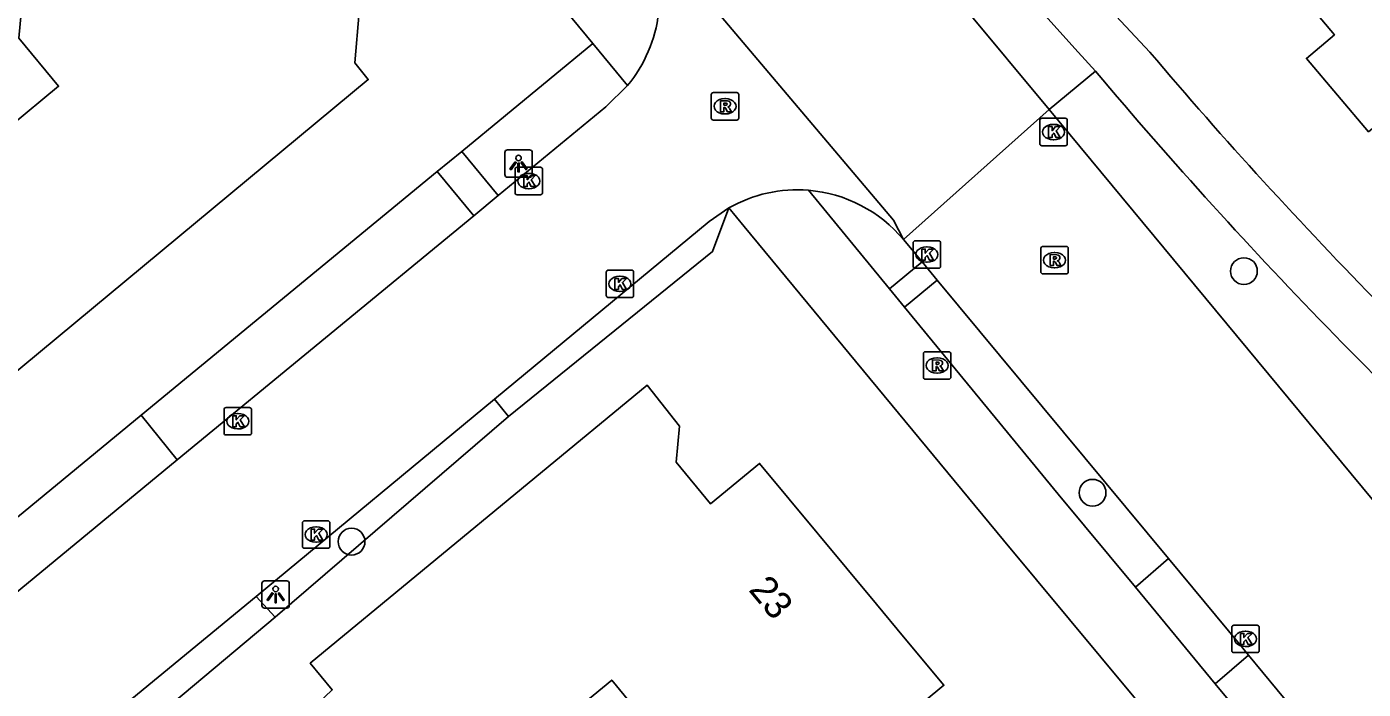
# Model space of a CAD drawing. Extents: x 157321 to 158827, y 386650 to 388532.
# Drawn here: x 158281.38 to 158330.04, y 387362.55 to 387386.68 of the extents above; entities that cross this region are included whole.
import ezdxf

# ---------------------------------------------------------------- set-up
doc = ezdxf.new("R2010")
doc.units = 0
for name, color, linetype in [('IMGEO_Berm_groen', 7, 'Continuous'), ('IMGEO_Boom', 7, 'Continuous'), ('IMGEO_Kolk', 7, 'Continuous'), ('IMGEO_Lichtpunt', 7, 'Continuous'), ('IMGEO_Pand', 7, 'Continuous'), ('IMGEO_Pand_nummerreeks', 7, 'Continuous'), ('IMGEO_Rijbaan_lokaal_gesloten', 7, 'Continuous'), ('IMGEO_Rioolput', 7, 'Continuous'), ('IMGEO_Voetpad_open', 7, 'Continuous')]:
    doc.layers.add(name, color=color, linetype=linetype)

msp = doc.modelspace()

# ---------------------------------------------------------------- linework, layer by layer
at = {"layer": 'IMGEO_Berm_groen'}
for points in [[(158297.213, 387382.131), (158301.99, 387386.063)], [(158285.548, 387372.528), (158296.325, 387381.4)], [(158298.913, 387372.481), (158290.424, 387365.171)]]:
    msp.add_lwpolyline(points, dxfattribs=at)
at = {"layer": 'IMGEO_Boom'}
for centre in [(158325.692, 387377.775), (158320.182, 387369.704), (158293.202, 387367.925)]:
    msp.add_circle(centre, 0.489, dxfattribs=at)
at = {"layer": 'IMGEO_Kolk'}
for p, q in [((158318.262, 387382.416), (158318.262, 387383.268)), ((158318.337, 387383.342), (158319.189, 387383.342)), ((158319.263, 387383.268), (158319.263, 387382.416)), ((158318.75, 387383.122), (158318.775, 387383.122)), ((158319.189, 387382.342), (158318.337, 387382.342)), ((158318.773, 387382.562), (158318.748, 387382.562)), ((158299.155, 387380.631), (158299.155, 387381.483)), ((158299.23, 387381.557), (158300.082, 387381.557)), ((158299.643, 387381.337), (158299.668, 387381.337)), ((158300.156, 387381.483), (158300.156, 387380.631)), ((158299.666, 387380.777), (158299.641, 387380.777)), ((158300.082, 387380.557), (158299.23, 387380.557)), ((158313.65, 387377.955), (158313.65, 387378.807)), ((158313.725, 387378.881), (158314.577, 387378.881)), ((158314.651, 387378.807), (158314.651, 387377.955)), ((158314.138, 387378.661), (158314.163, 387378.661)), ((158314.577, 387377.881), (158313.725, 387377.881)), ((158314.161, 387378.101), (158314.136, 387378.101)), ((158302.473, 387376.887), (158302.473, 387377.739)), ((158302.548, 387377.813), (158303.4, 387377.813)), ((158302.961, 387377.593), (158302.986, 387377.593)), ((158303.474, 387377.739), (158303.474, 387376.887)), ((158302.984, 387377.033), (158302.959, 387377.033)), ((158303.4, 387376.813), (158302.548, 387376.813)), ((158288.56, 387371.883), (158288.56, 387372.735)), ((158288.635, 387372.809), (158289.487, 387372.809)), ((158289.048, 387372.589), (158289.073, 387372.589)), ((158289.561, 387372.735), (158289.561, 387371.883)), ((158289.071, 387372.029), (158289.046, 387372.029)), ((158289.487, 387371.809), (158288.635, 387371.809)), ((158291.414, 387367.756), (158291.414, 387368.608)), ((158291.489, 387368.682), (158292.341, 387368.682)), ((158292.415, 387368.608), (158292.415, 387367.756)), ((158291.902, 387368.462), (158291.927, 387368.462)), ((158292.341, 387367.682), (158291.489, 387367.682)), ((158291.925, 387367.902), (158291.9, 387367.902)), ((158325.25, 387363.955), (158325.25, 387364.807)), ((158325.325, 387364.881), (158326.177, 387364.881)), ((158326.251, 387364.807), (158326.251, 387363.955)), ((158325.738, 387364.661), (158325.763, 387364.661)), ((158326.177, 387363.881), (158325.325, 387363.881)), ((158325.761, 387364.101), (158325.736, 387364.101))]:
    msp.add_line(p, q, dxfattribs=at)
for points in [[(158318.262, 387382.416), (158318.262, 387383.268)], [(158318.337, 387383.342), (158319.189, 387383.342)], [(158319.263, 387383.268), (158319.263, 387382.416)], [(158318.583, 387383.042), (158318.706, 387383.042), (158318.706, 387382.891), (158318.836, 387383.042), (158319, 387383.042), (158318.854, 387382.891), (158319.007, 387382.642), (158318.855, 387382.642), (158318.77, 387382.806), (158318.706, 387382.739), (158318.706, 387382.642), (158318.583, 387382.642), (158318.583, 387383.042)], [(158319.189, 387382.342), (158318.337, 387382.342)], [(158299.155, 387380.631), (158299.155, 387381.483)], [(158299.23, 387381.557), (158300.082, 387381.557)], [(158299.476, 387381.257), (158299.599, 387381.257), (158299.599, 387381.106), (158299.729, 387381.257), (158299.893, 387381.257), (158299.747, 387381.106), (158299.9, 387380.857), (158299.748, 387380.857), (158299.663, 387381.021), (158299.599, 387380.954), (158299.599, 387380.857), (158299.476, 387380.857), (158299.476, 387381.257)], [(158300.156, 387381.483), (158300.156, 387380.631)], [(158300.082, 387380.557), (158299.23, 387380.557)], [(158313.65, 387377.955), (158313.65, 387378.807)], [(158313.725, 387378.881), (158314.577, 387378.881)], [(158314.651, 387378.807), (158314.651, 387377.955)], [(158313.971, 387378.581), (158314.094, 387378.581), (158314.094, 387378.43), (158314.224, 387378.581), (158314.388, 387378.581), (158314.242, 387378.43), (158314.395, 387378.181), (158314.243, 387378.181), (158314.158, 387378.345), (158314.094, 387378.278), (158314.094, 387378.181), (158313.971, 387378.181), (158313.971, 387378.581)], [(158314.577, 387377.881), (158313.725, 387377.881)], [(158302.473, 387376.887), (158302.473, 387377.739)], [(158302.548, 387377.813), (158303.4, 387377.813)], [(158302.794, 387377.513), (158302.917, 387377.513), (158302.917, 387377.362), (158303.047, 387377.513), (158303.211, 387377.513), (158303.065, 387377.362), (158303.218, 387377.113), (158303.066, 387377.113), (158302.981, 387377.277), (158302.917, 387377.21), (158302.917, 387377.113), (158302.794, 387377.113), (158302.794, 387377.513)], [(158303.474, 387377.739), (158303.474, 387376.887)], [(158303.4, 387376.813), (158302.548, 387376.813)], [(158288.56, 387371.883), (158288.56, 387372.735)], [(158288.635, 387372.809), (158289.487, 387372.809)], [(158288.881, 387372.509), (158289.004, 387372.509), (158289.004, 387372.358), (158289.134, 387372.509), (158289.298, 387372.509), (158289.152, 387372.358), (158289.305, 387372.109), (158289.153, 387372.109), (158289.068, 387372.273), (158289.004, 387372.206), (158289.004, 387372.109), (158288.881, 387372.109), (158288.881, 387372.509)], [(158289.561, 387372.735), (158289.561, 387371.883)], [(158289.487, 387371.809), (158288.635, 387371.809)], [(158291.414, 387367.756), (158291.414, 387368.608)], [(158291.489, 387368.682), (158292.341, 387368.682)], [(158292.415, 387368.608), (158292.415, 387367.756)], [(158291.735, 387368.382), (158291.858, 387368.382), (158291.858, 387368.231), (158291.988, 387368.382), (158292.152, 387368.382), (158292.006, 387368.231), (158292.159, 387367.982), (158292.007, 387367.982), (158291.922, 387368.146), (158291.858, 387368.079), (158291.858, 387367.982), (158291.735, 387367.982), (158291.735, 387368.382)], [(158292.341, 387367.682), (158291.489, 387367.682)], [(158325.25, 387363.955), (158325.25, 387364.807)], [(158325.325, 387364.881), (158326.177, 387364.881)], [(158326.251, 387364.807), (158326.251, 387363.955)], [(158325.571, 387364.581), (158325.694, 387364.581), (158325.694, 387364.43), (158325.824, 387364.581), (158325.988, 387364.581), (158325.842, 387364.43), (158325.995, 387364.181), (158325.843, 387364.181), (158325.758, 387364.345), (158325.694, 387364.278), (158325.694, 387364.181), (158325.571, 387364.181), (158325.571, 387364.581)], [(158326.177, 387363.881), (158325.325, 387363.881)]]:
    msp.add_lwpolyline(points, dxfattribs=at)
for centre, start, end in [((158318.339, 387383.266), 91.552, 178.448), ((158318.339, 387383.266), 91.552, 178.448), ((158319.187, 387383.266), 1.552, 88.448), ((158319.187, 387383.266), 1.552, 88.448), ((158318.339, 387382.418), 181.552, 268.448), ((158318.339, 387382.418), 181.552, 268.448), ((158319.187, 387382.418), 271.552, 358.448), ((158319.187, 387382.418), 271.552, 358.448), ((158299.232, 387381.481), 91.552, 178.448), ((158299.232, 387381.481), 91.552, 178.448), ((158300.08, 387381.481), 1.552, 88.448), ((158300.08, 387381.481), 1.552, 88.448), ((158299.232, 387380.633), 181.552, 268.448), ((158299.232, 387380.633), 181.552, 268.448), ((158300.08, 387380.633), 271.552, 358.448), ((158300.08, 387380.633), 271.552, 358.448), ((158313.727, 387378.805), 91.552, 178.448), ((158313.727, 387378.805), 91.552, 178.448), ((158314.575, 387378.805), 1.552, 88.448), ((158314.575, 387378.805), 1.552, 88.448), ((158313.727, 387377.957), 181.552, 268.448), ((158313.727, 387377.957), 181.552, 268.448), ((158314.575, 387377.957), 271.552, 358.448), ((158314.575, 387377.957), 271.552, 358.448), ((158302.55, 387377.737), 91.552, 178.448), ((158302.55, 387377.737), 91.552, 178.448), ((158303.398, 387377.737), 1.552, 88.448), ((158303.398, 387377.737), 1.552, 88.448), ((158302.55, 387376.889), 181.552, 268.448), ((158302.55, 387376.889), 181.552, 268.448), ((158303.398, 387376.889), 271.552, 358.448), ((158303.398, 387376.889), 271.552, 358.448), ((158288.637, 387372.733), 91.552, 178.448), ((158288.637, 387372.733), 91.552, 178.448), ((158289.485, 387372.733), 1.552, 88.448), ((158289.485, 387372.733), 1.552, 88.448), ((158288.637, 387371.885), 181.552, 268.448), ((158288.637, 387371.885), 181.552, 268.448), ((158289.485, 387371.885), 271.552, 358.448), ((158289.485, 387371.885), 271.552, 358.448), ((158291.491, 387368.606), 91.552, 178.448), ((158291.491, 387368.606), 91.552, 178.448), ((158292.339, 387368.606), 1.552, 88.448), ((158292.339, 387368.606), 1.552, 88.448), ((158291.491, 387367.758), 181.552, 268.448), ((158291.491, 387367.758), 181.552, 268.448), ((158292.339, 387367.758), 271.552, 358.448), ((158292.339, 387367.758), 271.552, 358.448), ((158325.327, 387364.805), 91.552, 178.448), ((158325.327, 387364.805), 91.552, 178.448), ((158326.175, 387364.805), 1.552, 88.448), ((158326.175, 387364.805), 1.552, 88.448), ((158325.327, 387363.957), 181.552, 268.448), ((158325.327, 387363.957), 181.552, 268.448), ((158326.175, 387363.957), 271.552, 358.448), ((158326.175, 387363.957), 271.552, 358.448)]:
    msp.add_arc(centre, 0.0765, start, end, dxfattribs=at)
for centre, major_axis, ratio, start_param, end_param in [((158318.749, 387382.842), (-0.387, 0.002), 0.722429, 4.712389, 7.853982), ((158318.774, 387382.842), (-0.39, 0.002), 0.717154, 1.570796, 4.712389), ((158299.642, 387381.057), (-0.387, 0.002), 0.722429, 4.712389, 7.853982), ((158299.667, 387381.057), (-0.39, 0.002), 0.717154, 1.570796, 4.712389), ((158314.137, 387378.381), (-0.387, 0.002), 0.722429, 4.712389, 7.853982), ((158314.162, 387378.381), (-0.39, 0.002), 0.717154, 1.570796, 4.712389), ((158302.96, 387377.313), (-0.387, 0.002), 0.722429, 4.712389, 7.853982), ((158302.985, 387377.313), (-0.39, 0.002), 0.717154, 1.570796, 4.712389), ((158289.047, 387372.309), (-0.387, 0.002), 0.722429, 4.712389, 7.853982), ((158289.072, 387372.309), (-0.39, 0.002), 0.717154, 1.570796, 4.712389), ((158291.901, 387368.182), (-0.387, 0.002), 0.722429, 4.712389, 7.853982), ((158291.926, 387368.182), (-0.39, 0.002), 0.717154, 1.570796, 4.712389), ((158325.737, 387364.381), (-0.387, 0.002), 0.722429, 4.712389, 7.853982), ((158325.762, 387364.381), (-0.39, 0.002), 0.717154, 1.570796, 4.712389)]:
    msp.add_ellipse(centre, major_axis=major_axis, ratio=ratio, start_param=start_param, end_param=end_param, dxfattribs=at)
at = {"layer": 'IMGEO_Lichtpunt'}
for p, q in [((158298.785, 387382.097), (158298.785, 387381.29)), ((158298.785, 387382.097), (158298.785, 387381.29)), ((158299.687, 387382.192), (158298.879, 387382.192)), ((158299.687, 387382.192), (158298.879, 387382.192)), ((158299.781, 387381.29), (158299.781, 387382.097)), ((158299.781, 387381.29), (158299.781, 387382.097)), ((158298.879, 387381.196), (158299.687, 387381.196)), ((158298.879, 387381.196), (158299.687, 387381.196)), ((158289.941, 387366.402), (158289.941, 387365.595)), ((158289.941, 387366.402), (158289.941, 387365.595)), ((158290.843, 387366.497), (158290.035, 387366.497)), ((158290.843, 387366.497), (158290.035, 387366.497)), ((158290.937, 387365.595), (158290.937, 387366.402)), ((158290.937, 387365.595), (158290.937, 387366.402)), ((158290.035, 387365.501), (158290.843, 387365.501)), ((158290.035, 387365.501), (158290.843, 387365.501))]:
    msp.add_line(p, q, dxfattribs=at)
for points in [[(158299.159, 387381.761), (158299.198, 387381.733), (158299.01, 387381.471), (158298.972, 387381.498), (158299.159, 387381.761)], [(158299.371, 387381.733), (158299.409, 387381.76), (158299.596, 387381.498), (158299.557, 387381.47), (158299.371, 387381.733)], [(158299.261, 387381.713), (158299.308, 387381.713), (158299.308, 387381.391), (158299.261, 387381.391), (158299.261, 387381.713)], [(158290.315, 387366.066), (158290.354, 387366.038), (158290.166, 387365.776), (158290.128, 387365.803), (158290.315, 387366.066)], [(158290.417, 387366.018), (158290.464, 387366.018), (158290.464, 387365.696), (158290.417, 387365.696), (158290.417, 387366.018)], [(158290.527, 387366.038), (158290.565, 387366.065), (158290.752, 387365.803), (158290.713, 387365.775), (158290.527, 387366.038)]]:
    msp.add_lwpolyline(points, dxfattribs=at)
for centre in [(158299.284, 387381.895), (158290.44, 387366.2)]:
    msp.add_circle(centre, 0.0994, dxfattribs=at)
for centre, start, end in [((158298.879, 387382.097), 90, 180), ((158298.879, 387382.097), 90, 180), ((158299.687, 387382.097), 0, 90), ((158299.687, 387382.097), 0, 90), ((158298.879, 387381.29), 180, 270), ((158298.879, 387381.29), 180, 270), ((158299.687, 387381.29), 270, 0), ((158299.687, 387381.29), 270, 360), ((158290.035, 387366.402), 90, 180), ((158290.035, 387366.402), 90, 180), ((158290.843, 387366.402), 0, 90), ((158290.843, 387366.402), 0, 90), ((158290.035, 387365.595), 180, 270), ((158290.035, 387365.595), 180, 270), ((158290.843, 387365.595), 270, 0), ((158290.843, 387365.595), 270, 360)]:
    msp.add_arc(centre, 0.0946, start, end, dxfattribs=at)
at = {"layer": 'IMGEO_Pand'}
for points in [[(158336.422, 387392.76), (158339.391, 387395.257), (158341.707, 387392.502), (158342.609, 387391.468), (158340.413, 387389.702), (158335.894, 387386.067), (158335.094, 387386.941), (158334.057, 387386.069), (158330.23, 387382.85), (158327.971, 387385.523), (158328.988, 387386.383), (158328.069, 387387.47), (158323.52, 387392.86), (158327.338, 387396.09), (158333.07, 387400.94), (158335.354, 387398.224), (158333.288, 387396.486), (158336.422, 387392.76)], [(158287.493, 387395.662), (158294.086, 387387.709), (158293.48, 387387.209), (158293.321, 387385.366), (158293.812, 387384.751), (158278.08, 387371.701), (158274.89, 387375.551), (158273.6, 387377.107), (158282.535, 387384.51), (158281.087, 387386.258), (158281.295, 387388.481), (158283.096, 387389.973), (158282.091, 387391.186), (158283.643, 387392.472), (158287.493, 387395.662)], [(158287.337, 387357.326), (158286.919, 387357.73), (158291.322, 387362.102), (158291.674, 387361.735), (158292.498, 387362.523), (158291.699, 387363.493), (158303.968, 387373.617), (158305.146, 387372.124), (158305.028, 387370.821), (158306.278, 387369.297), (158308.062, 387370.773), (158312.315, 387365.642), (158313.304, 387364.462), (158314.771, 387362.696), (158309.54, 387358.351), (158308.062, 387360.131), (158306.202, 387358.599), (158302.676, 387362.882), (158296.433, 387357.742), (158296.359, 387357.832), (158292.268, 387352.335)]]:
    msp.add_lwpolyline(points, dxfattribs=at)
at = {"layer": 'IMGEO_Rijbaan_lokaal_gesloten'}
for points in [[(158303.454, 387390.847), (158312.932, 387379.629), (158313.299, 387378.922)], [(158318.604, 387383.657), (158315.535, 387387.356)], [(158298.539, 387380.525), (158302.466, 387383.758), (158303.253, 387384.534)], [(158313.299, 387378.922), (158318.604, 387383.657)], [(158335.308, 387363.51), (158318.604, 387383.657)], [(158298.539, 387380.525), (158297.651, 387379.794)], [(158286.857, 387370.908), (158297.651, 387379.794)], [(158298.409, 387373.114), (158306.224, 387379.582), (158306.938, 387380.076)], [(158313.299, 387378.922), (158313.974, 387378.11)], [(158313.974, 387378.11), (158314.523, 387377.448)], [(158314.523, 387377.448), (158322.947, 387367.31)], [(158298.409, 387373.114), (158289.729, 387365.926)], [(158286.857, 387370.908), (158277.683, 387363.336)], [(158322.947, 387367.31), (158325.547, 387364.181), (158325.866, 387363.795)], [(158279.219, 387357.286), (158289.729, 387365.926)], [(158325.866, 387363.795), (158333.693, 387354.316)]]:
    msp.add_lwpolyline(points, dxfattribs=at)
for centre, radius, start, end in [((158299.244, 387387.816), 5.181, 320.6932, 352.9619), ((158309.431, 387375.703), 5.034, 85.3398, 119.6844), ((158309.433, 387375.711), 5.026, 39.7148, 85.354)]:
    msp.add_arc(centre, radius, start, end, dxfattribs=at)
at = {"layer": 'IMGEO_Rioolput'}
for p, q in [((158306.301, 387383.353), (158306.301, 387384.205)), ((158306.376, 387384.279), (158307.228, 387384.279)), ((158307.302, 387384.205), (158307.302, 387383.353)), ((158306.789, 387384.059), (158306.814, 387384.059)), ((158307.228, 387383.279), (158306.376, 387383.279)), ((158306.812, 387383.499), (158306.787, 387383.499)), ((158318.298, 387377.75), (158318.298, 387378.602)), ((158318.373, 387378.676), (158319.225, 387378.676)), ((158318.786, 387378.456), (158318.811, 387378.456)), ((158319.299, 387378.602), (158319.299, 387377.75)), ((158318.809, 387377.896), (158318.784, 387377.896)), ((158319.225, 387377.676), (158318.373, 387377.676)), ((158314.022, 387373.914), (158314.022, 387374.766)), ((158314.097, 387374.84), (158314.949, 387374.84)), ((158314.51, 387374.62), (158314.535, 387374.62)), ((158315.023, 387374.766), (158315.023, 387373.914)), ((158314.533, 387374.06), (158314.508, 387374.06)), ((158314.949, 387373.84), (158314.097, 387373.84))]:
    msp.add_line(p, q, dxfattribs=at)
for points in [[(158306.301, 387383.353), (158306.301, 387384.205)], [(158306.376, 387384.279), (158307.228, 387384.279)], [(158307.302, 387384.205), (158307.302, 387383.353)], [(158306.89, 387383.977), (158306.638, 387383.979), (158306.638, 387383.579)], [(158306.638, 387383.579), (158306.762, 387383.579), (158306.762, 387383.741), (158306.773, 387383.741)], [(158306.816, 387383.898), (158306.762, 387383.898), (158306.762, 387383.817)], [(158306.762, 387383.817), (158306.814, 387383.817)], [(158306.82, 387383.712), (158306.891, 387383.579), (158307.031, 387383.579), (158306.966, 387383.705)], [(158307.228, 387383.279), (158306.376, 387383.279)], [(158318.298, 387377.75), (158318.298, 387378.602)], [(158318.373, 387378.676), (158319.225, 387378.676)], [(158318.887, 387378.374), (158318.635, 387378.376), (158318.635, 387377.976)], [(158319.299, 387378.602), (158319.299, 387377.75)], [(158318.635, 387377.976), (158318.759, 387377.976), (158318.759, 387378.138), (158318.77, 387378.138)], [(158318.813, 387378.295), (158318.759, 387378.295), (158318.759, 387378.214)], [(158318.759, 387378.214), (158318.811, 387378.214)], [(158318.817, 387378.109), (158318.888, 387377.976), (158319.028, 387377.976), (158318.963, 387378.102)], [(158319.225, 387377.676), (158318.373, 387377.676)], [(158314.022, 387373.914), (158314.022, 387374.766)], [(158314.097, 387374.84), (158314.949, 387374.84)], [(158314.611, 387374.538), (158314.359, 387374.54), (158314.359, 387374.14)], [(158314.537, 387374.459), (158314.483, 387374.459), (158314.483, 387374.378)], [(158315.023, 387374.766), (158315.023, 387373.914)], [(158314.359, 387374.14), (158314.483, 387374.14), (158314.483, 387374.302), (158314.494, 387374.302)], [(158314.483, 387374.378), (158314.535, 387374.378)], [(158314.541, 387374.273), (158314.612, 387374.14), (158314.752, 387374.14), (158314.687, 387374.266)], [(158314.949, 387373.84), (158314.097, 387373.84)]]:
    msp.add_lwpolyline(points, dxfattribs=at)
for centre, radius, start, end in [((158306.378, 387384.203), 0.0765, 91.552, 178.448), ((158306.378, 387384.203), 0.0765, 91.552, 178.448), ((158307.226, 387384.203), 0.0765, 1.552, 88.448), ((158307.226, 387384.203), 0.0765, 1.552, 88.448), ((158306.772, 387383.688), 0.0533, 26.0293, 88.6989), ((158306.798, 387384.006), 0.19, 274.7715, 282.9687), ((158306.822, 387383.802), 0.0964, 77.0061, 93.1865), ((158306.836, 387383.859), 0.0378, 276.6634, 79.6772), ((158306.889, 387383.867), 0.109, 350.3612, 89.416), ((158306.887, 387383.867), 0.112, 277.5842, 350.9817), ((158306.871, 387383.652), 0.108, 29.5134, 73.7905), ((158306.378, 387383.355), 0.0765, 181.552, 268.448), ((158306.378, 387383.355), 0.0765, 181.552, 268.448), ((158307.226, 387383.355), 0.0765, 271.552, 358.448), ((158307.226, 387383.355), 0.0765, 271.552, 358.448), ((158318.375, 387378.6), 0.0765, 91.552, 178.448), ((158318.375, 387378.6), 0.0765, 91.552, 178.448), ((158318.886, 387378.264), 0.109, 350.3612, 89.416), ((158319.223, 387378.6), 0.0765, 1.552, 88.448), ((158319.223, 387378.6), 0.0765, 1.552, 88.448), ((158318.769, 387378.085), 0.0533, 26.0293, 88.6989), ((158318.795, 387378.403), 0.19, 274.7715, 282.9687), ((158318.819, 387378.199), 0.0964, 77.0061, 93.1865), ((158318.833, 387378.256), 0.0378, 276.6634, 79.6772), ((158318.884, 387378.264), 0.112, 277.5842, 350.9817), ((158318.868, 387378.049), 0.108, 29.5134, 73.7905), ((158318.375, 387377.752), 0.0765, 181.552, 268.448), ((158318.375, 387377.752), 0.0765, 181.552, 268.448), ((158319.223, 387377.752), 0.0765, 271.552, 358.448), ((158319.223, 387377.752), 0.0765, 271.552, 358.448), ((158314.099, 387374.764), 0.0765, 91.552, 178.448), ((158314.099, 387374.764), 0.0765, 91.552, 178.448), ((158314.543, 387374.363), 0.0964, 77.0061, 93.1865), ((158314.557, 387374.42), 0.0378, 276.6634, 79.6772), ((158314.61, 387374.428), 0.109, 350.3612, 89.416), ((158314.947, 387374.764), 0.0765, 1.552, 88.448), ((158314.947, 387374.764), 0.0765, 1.552, 88.448), ((158314.493, 387374.249), 0.0533, 26.0293, 88.6989), ((158314.519, 387374.567), 0.19, 274.7715, 282.9687), ((158314.608, 387374.428), 0.112, 277.5842, 350.9817), ((158314.592, 387374.213), 0.108, 29.5134, 73.7905), ((158314.099, 387373.916), 0.0765, 181.552, 268.448), ((158314.099, 387373.916), 0.0765, 181.552, 268.448), ((158314.947, 387373.916), 0.0765, 271.552, 358.448), ((158314.947, 387373.916), 0.0765, 271.552, 358.448)]:
    msp.add_arc(centre, radius, start, end, dxfattribs=at)
for centre, major_axis, ratio, start_param, end_param in [((158306.788, 387383.779), (-0.387, 0.002), 0.722429, 4.712389, 7.853982), ((158306.813, 387383.779), (-0.39, 0.002), 0.717154, 1.570796, 4.712389), ((158318.785, 387378.176), (-0.387, 0.002), 0.722429, 4.712389, 7.853982), ((158318.81, 387378.176), (-0.39, 0.002), 0.717154, 1.570796, 4.712389), ((158314.509, 387374.34), (-0.387, 0.002), 0.722429, 4.712389, 7.853982), ((158314.534, 387374.34), (-0.39, 0.002), 0.717154, 1.570796, 4.712389)]:
    msp.add_ellipse(centre, major_axis=major_axis, ratio=ratio, start_param=start_param, end_param=end_param, dxfattribs=at)
at = {"layer": 'IMGEO_Voetpad_open'}
for points in [[(158322.266, 387385.753), (158312.256, 387396.466), (158306.873, 387402.666), (158292.905, 387420.025), (158240, 387483.798)], [(158301.99, 387386.063), (158254.042, 387444.081), (158241.216, 387459.524), (158231.056, 387471.796)], [(158317.023, 387388.693), (158319.664, 387385.756), (158320.289, 387385.058)], [(158301.99, 387386.063), (158303.253, 387384.534)], [(158318.604, 387383.657), (158320.289, 387385.058)], [(158296.325, 387381.4), (158297.213, 387382.131)], [(158297.213, 387382.131), (158298.539, 387380.525)], [(158297.651, 387379.794), (158296.325, 387381.4)], [(158312.791, 387377.127), (158309.84, 387380.72)], [(158306.938, 387380.076), (158306.347, 387378.485), (158298.913, 387372.481)], [(158306.938, 387380.076), (158307.496, 387379.401), (158316.941, 387367.978), (158330.039, 387352.229)], [(158312.791, 387377.127), (158313.974, 387378.11)], [(158314.523, 387377.448), (158313.337, 387376.463)], [(158313.337, 387376.463), (158312.791, 387377.127)], [(158321.747, 387366.271), (158318.927, 387369.659), (158313.337, 387376.463)], [(158298.913, 387372.481), (158298.409, 387373.114)], [(158276.325, 387364.936), (158285.548, 387372.528)], [(158285.548, 387372.528), (158286.857, 387370.908)], [(158321.747, 387366.271), (158322.947, 387367.31)], [(158324.642, 387362.749), (158321.747, 387366.271)], [(158289.729, 387365.926), (158290.424, 387365.171)], [(158290.424, 387365.171), (158279.952, 387356.4)], [(158325.866, 387363.795), (158324.642, 387362.749)], [(158332.037, 387353.843), (158324.642, 387362.749)]]:
    msp.add_lwpolyline(points, dxfattribs=at)
for centre, radius, start, end in [((158453.27, 387496.804), 171.74, 220.28774, 228.65482), ((158454.261, 387497.706), 175.037, 220.05827, 228.55433)]:
    msp.add_arc(centre, radius, start, end, dxfattribs=at)

# ---------------------------------------------------------------- texts
at = {"layer": 'IMGEO_Pand_nummerreeks'}
msp.add_text('23', height=1, rotation=309.7115, dxfattribs=at).set_placement((158307.632, 387366.158))

doc.saveas('drawing.dxf')
